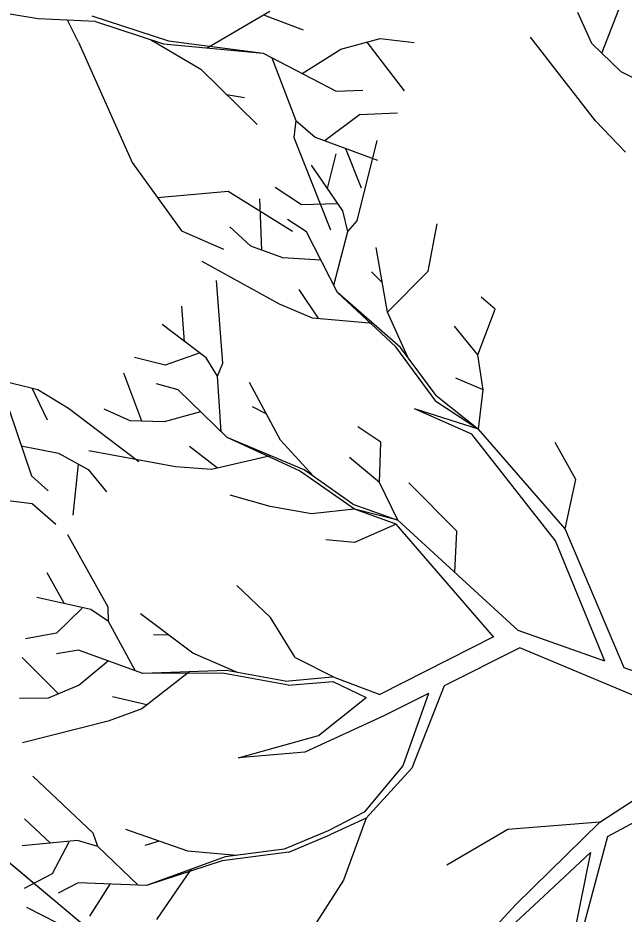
# Model space of a CAD drawing. Extents: x -438233 to -437334, y -1133133 to -1132623.
# Drawn here: x -438098.225 to -438095.077, y -1132967.963 to -1132963.311 of the extents above; entities that cross this region are included whole.
import ezdxf

# ---------------------------------------------------------------- set-up
doc = ezdxf.new("R2010")
doc.units = 0
doc.layers.add('Vrstva 1', color=7, linetype='Continuous')
doc.layers.add('Vrstva 50', color=7, linetype='Continuous')

msp = doc.modelspace()

# ---------------------------------------------------------------- linework, layer by layer
at = {"layer": 'Vrstva 1'}
for p, q in [((-438105.1829, -1132961.9029), (-438094.6429, -1132970.733)), ((-438095.1932, -1132963.4938), (-438095.0779, -1132963.1955)), ((-438098.1193, -1132963.3162), (-438098.6435, -1132963.2299)), ((-438097.8411, -1132963.3), (-438097.4428, -1132963.4299)), ((-438097.2428, -1132963.4654), (-438096.9162, -1132963.2759)), ((-438096.9501, -1132963.2952), (-438096.7444, -1132963.3726)), ((-438095.2456, -1132963.4438), (-438095.3182, -1132963.2817)), ((-438097.8226, -1132963.3291), (-438098.1193, -1132963.3162)), ((-438097.9097, -1132963.4363), (-438097.9669, -1132963.3226)), ((-438097.8226, -1132963.3291), (-438097.4694, -1132963.4444)), ((-438097.9097, -1132963.4363), (-438097.6315, -1132964.0613)), ((-438097.5363, -1132963.4226), (-438097.275, -1132963.5766)), ((-438097.4694, -1132963.4444), (-438096.9509, -1132963.4944)), ((-438097.4428, -1132963.4299), (-438096.9509, -1132963.4944)), ((-438096.5485, -1132963.4726), (-438096.3437, -1132963.417)), ((-438096.4138, -1132963.4363), (-438096.2187, -1132963.6895)), ((-438096.3437, -1132963.417), (-438096.1679, -1132963.4387)), ((-438095.2255, -1132963.8454), (-438095.5634, -1132963.41)), ((-438095.0924, -1132963.5898), (-438095.2456, -1132963.4438)), ((-438096.9509, -1132963.4944), (-438096.5727, -1132963.6903)), ((-438096.7485, -1132963.5984), (-438096.5485, -1132963.4726)), ((-438096.9057, -1132963.5178), (-438096.7815, -1132963.8428)), ((-438097.275, -1132963.5766), (-438096.9831, -1132963.8637)), ((-438094.8811, -1132963.6954), (-438095.0924, -1132963.5898)), ((-438097.1412, -1132963.7081), (-438097.0476, -1132963.7234)), ((-438096.5727, -1132963.6903), (-438096.4332, -1132963.6855)), ((-438096.6299, -1132963.946), (-438096.4509, -1132963.8113)), ((-438096.4509, -1132963.8113), (-438096.2541, -1132963.8032)), ((-438096.7815, -1132963.8428), (-438096.792, -1132963.9306)), ((-438096.7815, -1132963.8428), (-438096.6815, -1132963.9298)), ((-438095.0706, -1132964.0067), (-438095.2255, -1132963.8454)), ((-438096.792, -1132963.9306), (-438096.6017, -1132964.4113)), ((-438096.6815, -1132963.9298), (-438096.3582, -1132964.0484)), ((-438096.4633, -1132964.3639), (-438096.3593, -1132963.9462)), ((-438096.5243, -1132963.9879), (-438096.442, -1132964.1935)), ((-438096.6165, -1132964.1962), (-438096.573, -1132964.0164)), ((-438097.6315, -1132964.0613), (-438097.375, -1132964.4161)), ((-438096.5383, -1132964.3115), (-438096.7004, -1132964.0744)), ((-438096.752, -1132964.2801), (-438096.8899, -1132964.1906)), ((-438097.5, -1132964.2435), (-438097.1339, -1132964.2105)), ((-438097.1339, -1132964.2105), (-438096.7993, -1132964.4177)), ((-438096.9576, -1132964.5163), (-438096.9681, -1132964.2502)), ((-438096.5657, -1132964.2752), (-438096.752, -1132964.2801)), ((-438096.5125, -1132964.4188), (-438096.5383, -1132964.3115)), ((-438096.727, -1132964.4204), (-438096.8246, -1132964.3567)), ((-438096.5125, -1132964.4188), (-438096.4633, -1132964.3639)), ((-438096.094, -1132964.626), (-438096.0472, -1132964.3793)), ((-438097.375, -1132964.4161), (-438097.1581, -1132964.5113)), ((-438097.0149, -1132964.4954), (-438097.1237, -1132964.3954)), ((-438096.5657, -1132964.7365), (-438096.727, -1132964.4204)), ((-438096.5851, -1132964.6986), (-438096.5125, -1132964.4188)), ((-438096.8488, -1132964.5567), (-438097.0149, -1132964.4954)), ((-438096.3052, -1132964.8373), (-438096.3641, -1132964.5018)), ((-438096.6528, -1132964.568), (-438096.8488, -1132964.5567)), ((-438096.8665, -1132964.7962), (-438097.2681, -1132964.5752)), ((-438096.3327, -1132964.6841), (-438096.3891, -1132964.6284)), ((-438096.3052, -1132964.8373), (-438096.094, -1132964.626)), ((-438097.16, -1132965.1026), (-438097.1931, -1132964.6736)), ((-438096.6625, -1132964.872), (-438096.7641, -1132964.7196)), ((-438096.2625, -1132965.0179), (-438096.5657, -1132964.7365)), ((-438096.2375, -1132965.022), (-438096.5657, -1132964.7365)), ((-438096.6947, -1132964.8687), (-438096.8665, -1132964.7962)), ((-438095.7472, -1132964.8228), (-438095.819, -1132964.7599)), ((-438097.3592, -1132964.9921), (-438097.3745, -1132964.8066)), ((-438096.2028, -1132965.0679), (-438096.3052, -1132964.8373)), ((-438095.8367, -1132965.0591), (-438095.7472, -1132964.8228)), ((-438096.381, -1132964.897), (-438096.6947, -1132964.8687)), ((-438097.2479, -1132965.076), (-438097.4761, -1132964.9026)), ((-438095.8367, -1132965.0591), (-438095.9577, -1132964.9115)), ((-438096.0553, -1132965.2994), (-438096.2625, -1132965.0179)), ((-438096.0536, -1132965.2703), (-438096.2375, -1132965.022)), ((-438097.46, -1132965.1139), (-438097.6189, -1132965.0728)), ((-438097.2842, -1132965.051), (-438097.46, -1132965.1139)), ((-438097.1891, -1132965.1703), (-438097.2479, -1132965.076)), ((-438095.8093, -1132965.2413), (-438095.8367, -1132965.0591)), ((-438097.1891, -1132965.1703), (-438097.16, -1132965.1026)), ((-438098.4274, -1132965.1652), (-438098.121, -1132965.2394)), ((-438097.5818, -1132965.4042), (-438097.6753, -1132965.155)), ((-438097.1697, -1132965.4598), (-438097.1891, -1132965.1703)), ((-438097.3931, -1132965.2405), (-438097.5052, -1132965.2098)), ((-438096.8608, -1132965.5034), (-438097.0229, -1132965.2026)), ((-438095.8093, -1132965.2413), (-438095.9512, -1132965.1808)), ((-438098.1524, -1132965.2314), (-438098.0734, -1132965.3975)), ((-438098.121, -1132965.2394), (-438097.9621, -1132965.3362)), ((-438097.1391, -1132965.4889), (-438097.3931, -1132965.2405)), ((-438095.8327, -1132965.4453), (-438095.8093, -1132965.2413)), ((-438096.0553, -1132965.2994), (-438095.8327, -1132965.4453)), ((-438096.0536, -1132965.2703), (-438096.0536, -1132965.2703)), ((-438096.0536, -1132965.2703), (-438095.8327, -1132965.4453)), ((-438098.2677, -1132965.3507), (-438098.154, -1132965.6878)), ((-438097.9621, -1132965.3362), (-438097.5976, -1132965.6136)), ((-438097.6414, -1132965.4018), (-438097.7769, -1132965.3413)), ((-438097.2761, -1132965.3558), (-438097.4656, -1132965.4082)), ((-438096.935, -1132965.3655), (-438097.0068, -1132965.33)), ((-438095.8682, -1132965.4711), (-438096.1649, -1132965.3397)), ((-438095.8327, -1132965.4453), (-438096.1649, -1132965.3397)), ((-438097.4656, -1132965.4082), (-438097.6414, -1132965.4018)), ((-438096.3399, -1132965.5131), (-438096.4601, -1132965.4332)), ((-438095.3827, -1132965.9622), (-438095.8327, -1132965.4453)), ((-438096.7633, -1132965.6614), (-438097.1391, -1132965.4889)), ((-438096.7391, -1132965.6566), (-438097.1391, -1132965.4889)), ((-438095.4335, -1132966.0251), (-438095.8682, -1132965.4711)), ((-438098.2072, -1132965.5314), (-438098.0137, -1132965.5701)), ((-438097.1891, -1132965.6477), (-438097.3342, -1132965.5356)), ((-438096.6907, -1132965.6897), (-438096.8608, -1132965.5034)), ((-438096.348, -1132965.7227), (-438096.3399, -1132965.5131)), ((-438095.3287, -1132965.7066), (-438095.4351, -1132965.5155)), ((-438098.0137, -1132965.5701), (-438097.8597, -1132965.6547)), ((-438097.4068, -1132965.6405), (-438097.8568, -1132965.5574)), ((-438096.9141, -1132965.584), (-438097.2205, -1132965.655)), ((-438097.9113, -1132965.6265), (-438097.9403, -1132965.8918)), ((-438096.348, -1132965.7227), (-438096.5028, -1132965.5929)), ((-438097.8597, -1132965.6547), (-438097.7653, -1132965.77)), ((-438097.2205, -1132965.655), (-438097.4068, -1132965.6405)), ((-438096.4778, -1132965.8614), (-438096.7633, -1132965.6614)), ((-438096.4851, -1132965.834), (-438096.7391, -1132965.6566)), ((-438098.154, -1132965.6878), (-438098.0677, -1132965.7652)), ((-438096.2528, -1132965.9171), (-438096.348, -1132965.7227)), ((-438095.9456, -1132965.9743), (-438096.1948, -1132965.7235)), ((-438095.3827, -1132965.9622), (-438095.3287, -1132965.7066)), ((-438098.3355, -1132965.8079), (-438098.15, -1132965.8305)), ((-438096.9149, -1132965.8469), (-438097.1221, -1132965.7872)), ((-438098.15, -1132965.8305), (-438098.0274, -1132965.9386)), ((-438096.7004, -1132965.8856), (-438096.9149, -1132965.8469)), ((-438096.4778, -1132965.8614), (-438096.7004, -1132965.8856)), ((-438096.4851, -1132965.834), (-438096.2528, -1132965.9171)), ((-438096.2528, -1132965.9171), (-438096.4778, -1132965.8614)), ((-438096.2601, -1132965.9388), (-438096.4778, -1132965.8614)), ((-438095.6271, -1132966.4904), (-438096.2528, -1132965.9171)), ((-438096.2601, -1132965.9388), (-438096.4778, -1132966.034)), ((-438095.7537, -1132966.5251), (-438096.2601, -1132965.9388)), ((-438095.0779, -1132966.6839), (-438095.3827, -1132965.9622)), ((-438097.756, -1132966.3695), (-438097.9648, -1132965.9937)), ((-438095.9561, -1132966.188), (-438095.9456, -1132965.9743)), ((-438096.4778, -1132966.034), (-438096.6262, -1132966.0195)), ((-438095.1771, -1132966.6493), (-438095.4335, -1132966.0251)), ((-438097.9826, -1132966.3517), (-438098.0737, -1132966.1912)), ((-438096.9125, -1132966.4235), (-438097.0883, -1132966.2566)), ((-438097.8463, -1132966.3824), (-438098.1261, -1132966.3195)), ((-438097.8914, -1132966.3743), (-438098.0237, -1132966.5049)), ((-438097.7543, -1132966.4436), (-438097.8463, -1132966.3824)), ((-438097.7543, -1132966.4436), (-438097.756, -1132966.3695)), ((-438097.3173, -1132966.609), (-438097.589, -1132966.4033)), ((-438096.785, -1132966.6307), (-438096.9125, -1132966.4235)), ((-438097.6164, -1132966.6985), (-438097.7543, -1132966.4436)), ((-438098.0237, -1132966.5049), (-438098.1858, -1132966.534)), ((-438097.4423, -1132966.5146), (-438097.5213, -1132966.513)), ((-438095.1771, -1132966.6493), (-438095.6271, -1132966.4904)), ((-438095.7561, -1132966.5235), (-438096.3456, -1132966.8226)), ((-438097.91, -1132966.592), (-438098.0245, -1132966.6114)), ((-438097.5761, -1132966.713), (-438097.91, -1132966.592)), ((-438097.0842, -1132966.7081), (-438097.3173, -1132966.609)), ((-438095.6182, -1132966.5807), (-438096.0117, -1132966.7775)), ((-438094.4529, -1132967.0678), (-438095.6182, -1132966.5807)), ((-438098.0132, -1132966.8194), (-438098.2027, -1132966.6315)), ((-438097.7551, -1132966.6485), (-438097.9059, -1132966.7743)), ((-438096.785, -1132966.6307), (-438096.5794, -1132966.7339)), ((-438097.3318, -1132966.7041), (-438097.581, -1132966.8968)), ((-438097.1423, -1132966.6977), (-438097.5761, -1132966.713)), ((-438096.8375, -1132966.7533), (-438097.1423, -1132966.6977)), ((-438094.365, -1132966.9355), (-438095.0779, -1132966.6839)), ((-438097.1624, -1132966.7122), (-438097.5761, -1132966.713)), ((-438096.8197, -1132966.7751), (-438097.1624, -1132966.7122)), ((-438096.5794, -1132966.7339), (-438096.3456, -1132966.8226)), ((-438097.9059, -1132966.7743), (-438098.068, -1132966.842)), ((-438096.5891, -1132966.7557), (-438096.4165, -1132966.8388)), ((-438096.0117, -1132966.7775), (-438096.1802, -1132967.2057)), ((-438098.068, -1132966.842), (-438098.2172, -1132966.8436)), ((-438097.5552, -1132966.8767), (-438097.7334, -1132966.8356)), ((-438096.6633, -1132967.0355), (-438096.4165, -1132966.8388)), ((-438096.0932, -1132966.8178), (-438096.3278, -1132966.9347)), ((-438096.0932, -1132966.8178), (-438096.2254, -1132967.1936)), ((-438097.581, -1132966.8968), (-438097.756, -1132966.9613)), ((-438096.3278, -1132966.9347), (-438096.7351, -1132967.1226)), ((-438097.756, -1132966.9613), (-438098.2003, -1132967.0734)), ((-438097.0802, -1132967.1509), (-438096.6633, -1132967.0355)), ((-438096.7351, -1132967.1226), (-438097.0802, -1132967.1509)), ((-438096.2254, -1132967.1936), (-438096.427, -1132967.4339)), ((-438096.1802, -1132967.2057), (-438096.4165, -1132967.4645)), ((-438097.8334, -1132967.5428), (-438098.1479, -1132967.2476)), ((-438095.2029, -1132967.4863), (-438094.8658, -1132967.2654)), ((-438095.1634, -1132967.5605), (-438094.786, -1132967.3573)), ((-438096.427, -1132967.4339), (-438096.6141, -1132967.5299)), ((-438098.0551, -1132967.5944), (-438098.1906, -1132967.4686)), ((-438096.4165, -1132967.4645), (-438096.6052, -1132967.5516)), ((-438096.4165, -1132967.4645), (-438096.5351, -1132967.7863)), ((-438095.2029, -1132967.4863), (-438095.6803, -1132967.5234)), ((-438095.64, -1132967.9129), (-438095.2029, -1132967.4863)), ((-438097.8092, -1132967.6121), (-438097.8334, -1132967.5428)), ((-438097.3423, -1132967.6355), (-438097.6648, -1132967.5234)), ((-438096.6141, -1132967.5299), (-438096.8415, -1132967.6258)), ((-438095.6803, -1132967.5234), (-438095.998, -1132967.7089)), ((-438097.9156, -1132967.5815), (-438098.2019, -1132967.6081)), ((-438097.9608, -1132967.5887), (-438098.0471, -1132967.7532)), ((-438097.8092, -1132967.6121), (-438097.9156, -1132967.5815)), ((-438097.4906, -1132967.5847), (-438097.5664, -1132967.6073)), ((-438096.8181, -1132967.642), (-438096.6052, -1132967.5516)), ((-438095.1634, -1132967.5605), (-438095.3424, -1132968.2258)), ((-438097.6003, -1132967.8121), (-438097.8092, -1132967.6121)), ((-438097.0907, -1132967.6589), (-438097.3423, -1132967.6355)), ((-438096.8415, -1132967.6258), (-438097.1479, -1132967.6661)), ((-438097.1479, -1132967.6661), (-438097.5576, -1132967.8137)), ((-438096.8181, -1132967.642), (-438097.1641, -1132967.6863)), ((-438095.5206, -1132967.8935), (-438095.2513, -1132967.6428)), ((-438095.2513, -1132967.6428), (-438095.3569, -1132968.1597)), ((-438097.1641, -1132967.6863), (-438097.5576, -1132967.8137)), ((-438097.3269, -1132967.7307), (-438097.5052, -1132967.9911)), ((-438098.0471, -1132967.7532), (-438098.1922, -1132967.8298)), ((-438097.9124, -1132967.8008), (-438098.0164, -1132967.8548)), ((-438097.5576, -1132967.8137), (-438097.9124, -1132967.8008)), ((-438097.7479, -1132967.8073), (-438097.8527, -1132967.9734)), ((-438096.5351, -1132967.7863), (-438096.7391, -1132968.1048)), ((-438096.0004, -1132968.3024), (-438095.64, -1132967.9129)), ((-438095.9778, -1132968.3193), (-438095.5206, -1132967.8935)), ((-438097.9406, -1132968.0492), (-438098.1785, -1132967.9282))]:
    msp.add_line(p, q, dxfattribs=at)
for points in [[(-438096.8375, -1132966.7533), (-438096.5915, -1132966.7315)], [(-438096.8197, -1132966.7751), (-438096.5891, -1132966.7557)]]:
    msp.add_lwpolyline(points, dxfattribs=at)
at = {"layer": 'Vrstva 50'}
msp.add_lwpolyline([(-438105.1829, -1132961.9029), (-438094.6429, -1132970.733), (-438097.5328, -1132974.1824), (-438108.0728, -1132965.3523)], close=True, dxfattribs=at)

doc.saveas('drawing.dxf')
